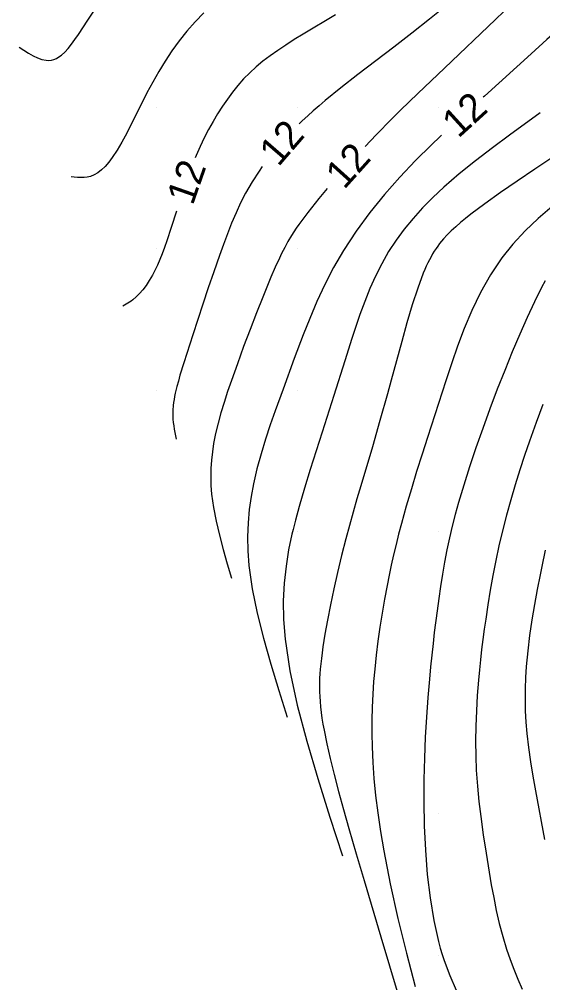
# Model space of a CAD drawing. Extents: x 2602990 to 2605851, y 618069 to 619180.
# Drawn here: x 2603030.3 to 2603067.4, y 618398.1 to 618466.2 of the extents above; entities that cross this region are included whole.
import ezdxf

# ---------------------------------------------------------------- set-up
doc = ezdxf.new("R2010")
doc.units = 0
for name, color, linetype in [('DTM Contours Major', 7, 'Continuous'), ('DTM Contours Major Text', 7, 'Continuous'), ('DTM Contours Minor', 7, 'Continuous'), ('DTM Contours Minor Text', 7, 'Continuous'), ('Exist DTM QL2 LIDAR Elevation Point', 7, 'Continuous')]:
    doc.layers.add(name, color=color, linetype=linetype)

msp = doc.modelspace()

# ---------------------------------------------------------------- linework, layer by layer
at = {"layer": 'DTM Contours Major'}
for points in [[(2603065.196, 618467.355), (2603064.001, 618466.219), (2603060.408, 618462.772), (2603058.52, 618460.981), (2603057.901, 618460.389), (2603057.284, 618459.792), (2603056.667, 618459.184), (2603055.554, 618458.056), (2603054.775, 618457.237)], [(2603052.102, 618454.263), (2603051.506, 618453.557), (2603050.717, 618452.567), (2603050.288, 618451.994), (2603050.092, 618451.72), (2603049.907, 618451.453), (2603049.733, 618451.191), (2603049.569, 618450.932), (2603049.317, 618450.511), (2603049.084, 618450.087), (2603048.863, 618449.655), (2603048.712, 618449.342), (2603048.413, 618448.685), (2603048.109, 618447.975), (2603047.533, 618446.57), (2603047.091, 618445.457), (2603046.636, 618444.284), (2603046.18, 618443.076), (2603045.735, 618441.862), (2603045.312, 618440.668), (2603045.045, 618439.888), (2603044.797, 618439.127), (2603044.57, 618438.382), (2603044.369, 618437.651), (2603044.196, 618436.933), (2603044.055, 618436.224), (2603043.963, 618435.631), (2603043.897, 618435.04), (2603043.858, 618434.448), (2603043.847, 618433.852), (2603043.865, 618433.248), (2603043.913, 618432.635), (2603044.041, 618431.69), (2603044.227, 618430.721), (2603044.46, 618429.731), (2603044.729, 618428.726), (2603045.02, 618427.711), (2603045.323, 618426.692)]]:
    msp.add_lwpolyline(points, dxfattribs=at)
at = {"layer": 'DTM Contours Minor'}
for points in [[(2603030.294, 618464.264), (2603030.623, 618464.047), (2603030.95, 618463.841), (2603031.272, 618463.656), (2603031.589, 618463.503), (2603031.898, 618463.392), (2603032.197, 618463.333), (2603032.386, 618463.328), (2603032.57, 618463.349), (2603032.751, 618463.397), (2603032.928, 618463.47), (2603033.103, 618463.569), (2603033.276, 618463.693), (2603033.514, 618463.907), (2603033.752, 618464.165), (2603033.992, 618464.462), (2603034.237, 618464.796), (2603034.488, 618465.161), (2603035.149, 618466.167), (2603036.018, 618467.495)], [(2603043.368, 618466.684), (2603042.745, 618466.063), (2603042.161, 618465.403), (2603041.614, 618464.711), (2603041.102, 618463.996), (2603040.623, 618463.267), (2603040.175, 618462.531), (2603039.956, 618462.153), (2603039.744, 618461.775), (2603039.337, 618461.019), (2603038.947, 618460.261), (2603038.247, 618458.858), (2603037.905, 618458.186), (2603037.564, 618457.55), (2603037.222, 618456.965), (2603036.878, 618456.443), (2603036.627, 618456.114), (2603036.374, 618455.826), (2603036.117, 618455.58), (2603035.858, 618455.379), (2603035.596, 618455.223), (2603035.331, 618455.114), (2603035.106, 618455.058), (2603034.88, 618455.031), (2603034.651, 618455.027), (2603034.422, 618455.04), (2603034.193, 618455.064), (2603033.962, 618455.094)], [(2603052.677, 618466.55), (2603050.387, 618465.18), (2603049.757, 618464.793), (2603049.157, 618464.413), (2603048.588, 618464.036), (2603048.049, 618463.657), (2603047.541, 618463.27), (2603047.062, 618462.872), (2603046.607, 618462.452), (2603046.18, 618462.015), (2603045.776, 618461.559), (2603045.393, 618461.085), (2603045.027, 618460.591), (2603044.674, 618460.078), (2603044.338, 618459.554), (2603044.012, 618459.009), (2603043.696, 618458.442), (2603043.391, 618457.85), (2603043.098, 618457.233), (2603042.817, 618456.588), (2603042.757, 618456.435)], [(2603060.155, 618466.913), (2603059.332, 618466.231), (2603058.088, 618465.243), (2603056.811, 618464.258), (2603054.269, 618462.325), (2603053.063, 618461.387), (2603051.94, 618460.477), (2603051.514, 618460.117), (2603051.106, 618459.76), (2603050.712, 618459.406), (2603050.333, 618459.052), (2603050.104, 618458.831)], [(2603069.804, 618466.673), (2603068.73, 618465.757), (2603067.635, 618464.793), (2603066.527, 618463.797), (2603063.223, 618460.789), (2603063.145, 618460.718)], [(2603067.168, 618459.61), (2603064.989, 618458.022), (2603063.787, 618457.13), (2603062.598, 618456.218), (2603061.446, 618455.289), (2603060.353, 618454.343), (2603059.578, 618453.618), (2603058.851, 618452.883), (2603058.173, 618452.136), (2603057.545, 618451.373), (2603056.968, 618450.593), (2603056.443, 618449.793), (2603055.952, 618448.94), (2603055.512, 618448.067), (2603055.113, 618447.175), (2603054.749, 618446.27), (2603054.412, 618445.353), (2603054.094, 618444.428), (2603053.838, 618443.649), (2603053.339, 618442.07), (2603052.57, 618439.612), (2603051.734, 618437.026), (2603051.304, 618435.703), (2603050.882, 618434.376), (2603050.478, 618433.06), (2603050.102, 618431.766), (2603049.838, 618430.783), (2603049.675, 618430.131), (2603049.599, 618429.803), (2603049.365, 618428.681), (2603049.178, 618427.528), (2603049.048, 618426.332), (2603048.987, 618425.082), (2603049.003, 618423.766), (2603049.109, 618422.372), (2603049.446, 618420.122), (2603049.97, 618417.705), (2603050.643, 618415.154), (2603051.429, 618412.503), (2603052.289, 618409.785), (2603053.187, 618407.034)], [(2603060.187, 618458.025), (2603060.094, 618457.939), (2603059.466, 618457.34), (2603058.353, 618456.232), (2603057.242, 618455.059), (2603056.154, 618453.829), (2603055.11, 618452.55), (2603054.134, 618451.233), (2603053.244, 618449.884), (2603052.547, 618448.678), (2603051.924, 618447.466), (2603051.365, 618446.259), (2603050.861, 618445.068), (2603050.401, 618443.904), (2603049.766, 618442.22), (2603048.969, 618440.057), (2603048.416, 618438.532), (2603048.064, 618437.53), (2603047.726, 618436.512), (2603047.41, 618435.48), (2603047.124, 618434.433), (2603046.878, 618433.371), (2603046.708, 618432.462), (2603046.576, 618431.537), (2603046.489, 618430.591), (2603046.451, 618429.619), (2603046.468, 618428.615), (2603046.544, 618427.573), (2603046.774, 618425.934), (2603047.125, 618424.216), (2603047.573, 618422.433), (2603048.093, 618420.603), (2603048.662, 618418.741), (2603049.255, 618416.863)], [(2603068.058, 618456.474), (2603066.794, 618455.63), (2603065.552, 618454.789), (2603064.362, 618453.967), (2603063.256, 618453.177), (2603062.263, 618452.435), (2603061.88, 618452.136), (2603061.523, 618451.844), (2603061.19, 618451.559), (2603060.881, 618451.275), (2603060.594, 618450.99), (2603060.328, 618450.701), (2603060.186, 618450.534), (2603060.051, 618450.364), (2603059.921, 618450.19), (2603059.796, 618450.012), (2603059.676, 618449.828), (2603059.559, 618449.638), (2603059.443, 618449.433), (2603059.329, 618449.219), (2603059.219, 618448.998), (2603059.11, 618448.766), (2603059.004, 618448.526), (2603058.899, 618448.275), (2603058.504, 618447.218), (2603058.118, 618446.036), (2603057.741, 618444.761), (2603057.369, 618443.424), (2603056.633, 618440.7), (2603056.365, 618439.729), (2603055.828, 618437.836), (2603055.289, 618435.988), (2603054.47, 618433.22), (2603054.199, 618432.291), (2603053.932, 618431.359), (2603053.671, 618430.42), (2603053.418, 618429.472), (2603053.117, 618428.283), (2603052.834, 618427.095), (2603052.571, 618425.926), (2603052.332, 618424.794), (2603052.12, 618423.717), (2603051.937, 618422.715), (2603051.792, 618421.829), (2603051.731, 618421.414), (2603051.679, 618421.014), (2603051.634, 618420.628), (2603051.598, 618420.254), (2603051.573, 618419.925), (2603051.555, 618419.602), (2603051.545, 618419.282), (2603051.542, 618418.963), (2603051.548, 618418.643), (2603051.561, 618418.319), (2603051.585, 618417.953), (2603051.62, 618417.578), (2603051.666, 618417.19), (2603051.722, 618416.787), (2603051.79, 618416.367), (2603051.87, 618415.926), (2603052.065, 618414.971), (2603052.305, 618413.929), (2603052.585, 618412.803), (2603052.902, 618411.599), (2603053.253, 618410.32), (2603053.633, 618408.972), (2603054.15, 618407.171), (2603054.702, 618405.284), (2603055.883, 618401.314), (2603057.118, 618397.205)], [(2603047.492, 618455.809), (2603047.268, 618455.497), (2603046.772, 618454.726), (2603046.314, 618453.926), (2603045.965, 618453.242), (2603045.638, 618452.537), (2603045.33, 618451.81), (2603045.034, 618451.063), (2603044.747, 618450.296), (2603044.463, 618449.508), (2603044.066, 618448.375), (2603043.674, 618447.225), (2603043.29, 618446.08), (2603042.574, 618443.895), (2603041.94, 618441.918), (2603041.672, 618441.04), (2603041.557, 618440.637), (2603041.455, 618440.257), (2603041.342, 618439.779), (2603041.295, 618439.553), (2603041.255, 618439.335), (2603041.223, 618439.122), (2603041.198, 618438.916), (2603041.171, 618438.578), (2603041.165, 618438.251), (2603041.177, 618437.93), (2603041.198, 618437.692), (2603041.227, 618437.456), (2603041.262, 618437.221), (2603041.346, 618436.754), (2603041.392, 618436.521)], [(2603068.026, 618452.985), (2603067.034, 618452.14), (2603066.102, 618451.256), (2603065.237, 618450.326), (2603064.45, 618449.343), (2603063.645, 618448.145), (2603062.941, 618446.894), (2603062.326, 618445.62), (2603061.791, 618444.348), (2603061.322, 618443.107), (2603060.908, 618441.923), (2603060.484, 618440.65), (2603059.186, 618436.637), (2603058.809, 618435.458), (2603058.427, 618434.243), (2603058.05, 618433.008), (2603057.686, 618431.773), (2603057.347, 618430.553), (2603057.151, 618429.805), (2603056.966, 618429.068), (2603056.793, 618428.338), (2603056.63, 618427.612), (2603056.476, 618426.889), (2603056.33, 618426.164), (2603056.148, 618425.19), (2603055.98, 618424.21), (2603055.826, 618423.226), (2603055.688, 618422.239), (2603055.566, 618421.249), (2603055.462, 618420.258), (2603055.383, 618419.366), (2603055.321, 618418.47), (2603055.276, 618417.564), (2603055.252, 618416.644), (2603055.248, 618415.705), (2603055.269, 618414.741), (2603055.32, 618413.643), (2603055.404, 618412.503), (2603055.523, 618411.315), (2603055.677, 618410.073), (2603055.87, 618408.77), (2603056.103, 618407.401), (2603056.563, 618405.05), (2603057.105, 618402.602), (2603057.701, 618400.151), (2603058.324, 618397.791)], [(2603041.435, 618452.661), (2603041.059, 618451.495), (2603040.743, 618450.557), (2603040.576, 618450.09), (2603040.409, 618449.648), (2603040.24, 618449.229), (2603040.07, 618448.836), (2603039.896, 618448.467), (2603039.718, 618448.125), (2603039.498, 618447.746), (2603039.271, 618447.404), (2603039.04, 618447.098), (2603038.806, 618446.827), (2603038.569, 618446.59), (2603038.332, 618446.386), (2603038.215, 618446.297), (2603037.981, 618446.137), (2603037.63, 618445.924)], [(2603067.518, 618447.737), (2603067.271, 618447.26), (2603066.771, 618446.248), (2603066.254, 618445.138), (2603065.726, 618443.948), (2603065.192, 618442.694), (2603064.659, 618441.393), (2603064.135, 618440.063), (2603063.607, 618438.671), (2603063.1, 618437.281), (2603062.619, 618435.907), (2603062.171, 618434.565), (2603061.761, 618433.271), (2603061.395, 618432.04), (2603061.157, 618431.183), (2603060.943, 618430.357), (2603060.751, 618429.548), (2603060.566, 618428.684), (2603060.4, 618427.825), (2603060.25, 618426.966), (2603060.114, 618426.106), (2603059.988, 618425.24), (2603059.869, 618424.366), (2603059.676, 618422.841), (2603059.584, 618422.055), (2603059.495, 618421.247), (2603059.41, 618420.413), (2603059.329, 618419.549), (2603059.218, 618418.236), (2603059.119, 618416.859), (2603059.037, 618415.426), (2603058.976, 618413.947), (2603058.94, 618412.431), (2603058.933, 618410.887), (2603058.964, 618409.159), (2603059.044, 618407.43), (2603059.177, 618405.724), (2603059.372, 618404.064), (2603059.636, 618402.472), (2603059.974, 618400.973), (2603060.099, 618400.515), (2603060.233, 618400.069), (2603060.375, 618399.632), (2603060.773, 618398.562), (2603061.217, 618397.538)], [(2603067.357, 618438.977), (2603067.116, 618438.342), (2603066.879, 618437.698), (2603066.645, 618437.043), (2603066.412, 618436.373), (2603066.072, 618435.374), (2603065.734, 618434.346), (2603065.402, 618433.293), (2603065.082, 618432.221), (2603064.778, 618431.135), (2603064.497, 618430.04), (2603064.252, 618428.986), (2603064.029, 618427.933), (2603063.826, 618426.884), (2603063.642, 618425.843), (2603063.474, 618424.812), (2603063.32, 618423.797), (2603063.215, 618423.069), (2603063.116, 618422.348), (2603063.025, 618421.63), (2603062.941, 618420.913), (2603062.865, 618420.193), (2603062.798, 618419.468), (2603062.716, 618418.389), (2603062.655, 618417.303), (2603062.616, 618416.219), (2603062.601, 618415.149), (2603062.612, 618414.103), (2603062.65, 618413.092), (2603062.685, 618412.524), (2603062.728, 618411.968), (2603062.779, 618411.423), (2603062.836, 618410.886), (2603062.966, 618409.824), (2603063.143, 618408.537), (2603063.339, 618407.233), (2603063.557, 618405.894), (2603063.711, 618404.999), (2603063.879, 618404.088), (2603064.066, 618403.169), (2603064.277, 618402.247), (2603064.517, 618401.33), (2603064.79, 618400.424), (2603065.035, 618399.712), (2603065.302, 618399.009), (2603065.589, 618398.311), (2603065.895, 618397.616)], [(2603067.526, 618428.658), (2603067.281, 618427.517), (2603067.162, 618426.933), (2603066.959, 618425.892), (2603066.764, 618424.823), (2603066.584, 618423.734), (2603066.424, 618422.635), (2603066.29, 618421.534), (2603066.189, 618420.44), (2603066.138, 618419.647), (2603066.108, 618418.86), (2603066.101, 618418.075), (2603066.117, 618417.288), (2603066.157, 618416.497), (2603066.221, 618415.698), (2603066.335, 618414.706), (2603066.479, 618413.697), (2603066.649, 618412.673), (2603066.837, 618411.632), (2603067.486, 618408.187)]]:
    msp.add_lwpolyline(points, dxfattribs=at)
at = {"layer": 'Exist DTM QL2 LIDAR Elevation Point'}
for p, q in [((2603040, 618460), (2603040, 618460)), ((2603050, 618460), (2603050, 618460)), ((2603060, 618460), (2603060, 618460)), ((2603040, 618450), (2603040, 618450)), ((2603050, 618450), (2603050, 618450)), ((2603060, 618450), (2603060, 618450)), ((2603040, 618440), (2603040, 618440)), ((2603050, 618440), (2603050, 618440)), ((2603060, 618440), (2603060, 618440)), ((2603050, 618430), (2603050, 618430)), ((2603060, 618430), (2603060, 618430)), ((2603050, 618420), (2603050, 618420)), ((2603060, 618420), (2603060, 618420)), ((2603060, 618410), (2603060, 618410)), ((2603060, 618400), (2603060, 618400))]:
    msp.add_line(p, q, dxfattribs=at)

# ---------------------------------------------------------------- texts
at = {"layer": 'DTM Contours Major Text'}
msp.add_text('12', height=2, rotation=48.04853, dxfattribs=at).set_placement((2603053.293, 618454.135))
at = {"layer": 'DTM Contours Minor Text'}
for rotation, p in [(42.30945, (2603061.372, 618457.764)), (49.14625, (2603048.637, 618455.741)), (70.69662, (2603042.574, 618453.004))]:
    msp.add_text('12', height=2, rotation=rotation, dxfattribs=at).set_placement(p)

doc.saveas('drawing.dxf')
